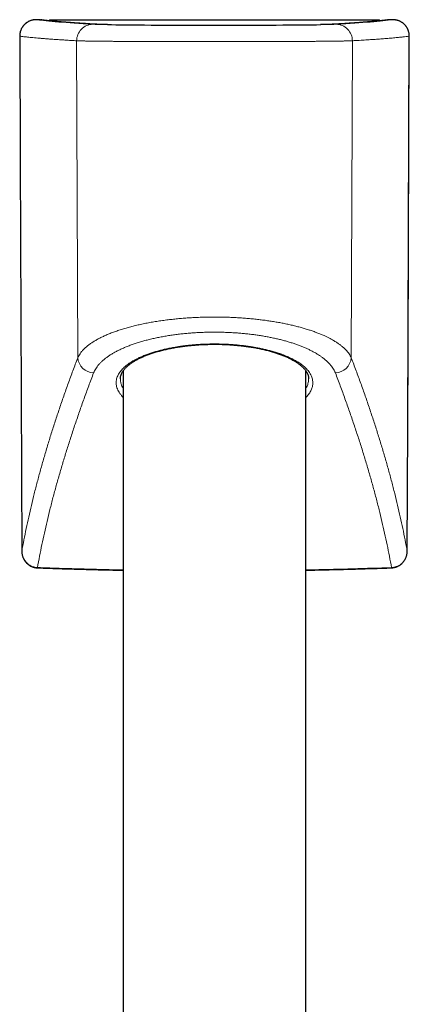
# Model space of a CAD drawing. Header units: millimetres. Extents: x 8 to 791, y 12 to 1717.
# Tile 327 of 344: x 405 to 443, y 1621 to 1717. Entities that reach past the tile are written whole.
import ezdxf

# ---------------------------------------------------------------- set-up
doc = ezdxf.new("R2010")
doc.units = ezdxf.units.MM

msp = doc.modelspace()

# ---------------------------------------------------------------- linework, layer by layer
at = {"color": 7, "linetype": 'Continuous', "lineweight": 30}
for p, q in [((406.785, 1716.882), (406.781, 1716.882)), ((406.797, 1716.882), (406.802, 1716.882)), ((407.116, 1716.879), (406.802, 1716.882)), ((440.166, 1716.837), (408.133, 1716.837)), ((441.497, 1716.882), (441.183, 1716.879)), ((441.502, 1716.882), (441.497, 1716.882)), ((443.13, 1715.281), (443.129, 1715.281)), ((415.25, 1682.641), (415.25, 1593.888)), ((433.05, 1392.152), (433.05, 1682.641)), ((433.324, 1681.852), (433.323, 1681.854))]:
    msp.add_line(p, q, dxfattribs=at)
at = {"color": 8, "linetype": 'Continuous', "lineweight": 0}
for p, q in [((407.109, 1716.879), (406.797, 1716.882)), ((440.166, 1716.837), (408.133, 1716.837)), ((441.502, 1716.882), (441.19, 1716.879)), ((412.59, 1716.435), (412.624, 1716.434)), ((435.709, 1716.435), (435.675, 1716.434)), ((405.169, 1715.281), (405.17, 1715.281)), ((410.717, 1714.829), (410.824, 1683.914)), ((437.582, 1714.829), (437.475, 1683.914)), ((405.371, 1665.061), (405.372, 1665.061)), ((442.928, 1665.061), (442.927, 1665.061))]:
    msp.add_line(p, q, dxfattribs=at)
at = {"color": 7, "linetype": 'Continuous', "lineweight": 30, "flags": 128}
for points in [[(405.169, 1715.281), (405.218, 1703.099), (405.371, 1665.061)], [(442.928, 1665.061), (442.977, 1677.243), (443.13, 1715.281)]]:
    msp.add_lwpolyline(points, dxfattribs=at)
at = {"color": 8, "linetype": 'Continuous', "lineweight": 0, "flags": 128}
for points in [[(405.17, 1715.281), (405.248, 1695.891), (405.372, 1665.061)], [(442.927, 1665.061), (443.005, 1684.452), (443.129, 1715.281)], [(406.898, 1663.436), (406.898, 1663.439), (406.898, 1663.449), (406.899, 1663.468)], [(441.401, 1663.436), (441.401, 1663.439), (441.401, 1663.449), (441.4, 1663.468)]]:
    msp.add_lwpolyline(points, dxfattribs=at)
at = {"color": 7, "linetype": 'Continuous', "lineweight": 30}
for centre, start, end in [((408.133, 1716.637), 90, 135.30231), ((440.166, 1716.637), 45.2918, 90)]:
    msp.add_arc(centre, 0.2, start, end, dxfattribs=at)
at = {"color": 8, "linetype": 'Continuous', "lineweight": 0}
for centre, radius, start, end in [((408.134, 1716.637), 0.2, 90.06144, 135.34516), ((440.165, 1716.637), 0.2, 44.71691, 89.9412), ((412.311, 1714.841), 1.593, 90.42972, 180.43401), ((435.988, 1714.841), 1.593, 359.56599, 89.57028), ((412.459, 1684.076), 1.643, 185.66105, 266.82198), ((435.84, 1684.076), 1.643, 273.17802, 354.33895)]:
    msp.add_arc(centre, radius, start, end, dxfattribs=at)
for centre, major_axis, ratio, start_param, end_param in [((975.505, 1717.189), (569.793, 0), 0.008727, 3.203333, 3.293793), ((975.505, 1717.189), (569.502, 0), 0.008727, 3.203941, 3.293838), ((975.505, 1717.256), (568.405, 0), 0.012218, 3.201892, 3.225535), ((-127.206, 1717.189), (569.502, 0), 0.008727, 6.13094, 6.220837), ((-127.206, 1717.189), (569.793, 0), 0.008727, 6.130985, 6.221445), ((-127.206, 1717.256), (568.405, 0), 0.012218, 6.199305, 6.222886), ((424.15, 1716.451), (11.989, 0), 0.008727, 3.293793, 6.130985), ((424.15, 1716.451), (11.694, 0), 0.008727, 3.293838, 3.608404), ((424.15, 1716.451), (11.694, 0), 0.008727, 5.799053, 6.13094)]:
    msp.add_ellipse(centre, major_axis=major_axis, ratio=ratio, start_param=start_param, end_param=end_param, dxfattribs=at)
at = {"color": 7, "linetype": 'Continuous', "lineweight": 30}
msp.add_ellipse((424.15, 1716.451), major_axis=(11.694, 0), ratio=0.008727, start_param=3.608404, end_param=5.799053, dxfattribs=at)
for points, knots in [([(406.04, 1716.71), (406.038, 1716.709), (406.003, 1716.692), (405.938, 1716.654), (405.847, 1716.595), (405.759, 1716.529), (405.677, 1716.457), (405.599, 1716.38), (405.528, 1716.298), (405.462, 1716.212), (405.403, 1716.122), (405.349, 1716.027), (405.302, 1715.928), (405.261, 1715.827), (405.228, 1715.723), (405.202, 1715.618), (405.183, 1715.511), (405.172, 1715.403), (405.168, 1715.326), (405.169, 1715.285), (405.169, 1715.28)], [0, 0, 0, 0, 0.004165, 0.065725, 0.127592, 0.189667, 0.251809, 0.313905, 0.375652, 0.436796, 0.498257, 0.560032, 0.622022, 0.684086, 0.746103, 0.807527, 0.868827, 0.930474, 0.992284, 1, 1, 1, 1]), ([(406.047, 1716.713), (406.045, 1716.712), (406.042, 1716.712), (406.04, 1716.71), (406.039, 1716.71)], [0, 0, 0, 0, 0.655863, 1, 1, 1, 1]), ([(406.457, 1716.849), (406.442, 1716.846), (406.389, 1716.837), (406.299, 1716.813), (406.191, 1716.777), (406.107, 1716.744), (406.061, 1716.721), (406.048, 1716.714)], [0, 0, 0, 0, 0.112134, 0.380362, 0.644694, 0.90322, 1, 1, 1, 1]), ([(406.781, 1716.882), (406.769, 1716.882), (406.72, 1716.882), (406.633, 1716.876), (406.546, 1716.867), (406.498, 1716.857), (406.486, 1716.855)], [0, 0, 0, 0, 0.120231, 0.498923, 0.878291, 1, 1, 1, 1]), ([(407.109, 1716.879), (407.111, 1716.879), (407.139, 1716.88), (407.166, 1716.877), (407.191, 1716.874)], [0, 0, 0, 0, 0.065436, 1, 1, 1, 1]), ([(412.624, 1716.434), (412.57, 1716.438), (412.413, 1716.447), (412.158, 1716.461), (411.863, 1716.479), (411.576, 1716.497), (411.296, 1716.514), (411.023, 1716.532), (410.758, 1716.55), (410.5, 1716.567), (410.25, 1716.585), (410.007, 1716.602), (409.771, 1716.62), (409.543, 1716.638), (409.323, 1716.655), (409.11, 1716.673), (408.904, 1716.69), (408.706, 1716.708), (408.516, 1716.725), (408.333, 1716.743), (408.158, 1716.76), (407.99, 1716.777), (407.831, 1716.795), (407.679, 1716.812), (407.534, 1716.829), (407.398, 1716.846), (407.284, 1716.861), (407.217, 1716.87), (407.191, 1716.874)], [0, 0, 0, 0, 0.021099, 0.0610828, 0.1010599, 0.1410285, 0.1809878, 0.2209366, 0.2608739, 0.3007984, 0.3407087, 0.3806031, 0.4204796, 0.460336, 0.5001699, 0.5399781, 0.5797573, 0.6195033, 0.6592114, 0.6988759, 0.7384899, 0.7780455, 0.8175329, 0.8569404, 0.8962537, 0.9354553, 0.9745238, 1, 1, 1, 1]), ([(441.108, 1716.874), (441.097, 1716.872), (441.046, 1716.865), (440.95, 1716.853), (440.818, 1716.836), (440.678, 1716.819), (440.53, 1716.802), (440.374, 1716.784), (440.21, 1716.767), (440.039, 1716.75), (439.859, 1716.732), (439.673, 1716.715), (439.478, 1716.698), (439.276, 1716.68), (439.067, 1716.663), (438.85, 1716.645), (438.625, 1716.627), (438.393, 1716.61), (438.154, 1716.592), (437.907, 1716.575), (437.652, 1716.557), (437.39, 1716.539), (437.121, 1716.522), (436.844, 1716.504), (436.56, 1716.487), (436.268, 1716.469), (435.974, 1716.452), (435.773, 1716.44), (435.675, 1716.434)], [0, 0, 0, 0, 0.011077, 0.049781, 0.088623, 0.127635, 0.166789, 0.206061, 0.245433, 0.28489, 0.32442, 0.364011, 0.403656, 0.443347, 0.483078, 0.522845, 0.562641, 0.602465, 0.642313, 0.682181, 0.722068, 0.761972, 0.801891, 0.841823, 0.881768, 0.921723, 0.961688, 1, 1, 1, 1]), ([(441.19, 1716.879), (441.188, 1716.879), (441.161, 1716.88), (441.134, 1716.877), (441.108, 1716.874)], [0, 0, 0, 0, 0.065713, 1, 1, 1, 1]), ([(442.251, 1716.714), (442.249, 1716.716), (442.215, 1716.733), (442.147, 1716.761), (442.046, 1716.798), (441.941, 1716.829), (441.833, 1716.853), (441.722, 1716.871), (441.611, 1716.88), (441.535, 1716.884), (441.496, 1716.882), (441.495, 1716.882)], [0, 0, 0, 0, 0.009342, 0.142773, 0.278643, 0.419076, 0.562649, 0.706251, 0.850175, 0.994743, 1, 1, 1, 1]), ([(442.26, 1716.71), (442.259, 1716.71), (442.257, 1716.712), (442.254, 1716.712), (442.252, 1716.713)], [0, 0, 0, 0, 0.343005, 1, 1, 1, 1]), ([(443.129, 1715.281), (443.129, 1715.304), (443.129, 1715.364), (443.121, 1715.46), (443.105, 1715.568), (443.082, 1715.675), (443.052, 1715.78), (443.015, 1715.884), (442.97, 1715.984), (442.919, 1716.082), (442.862, 1716.175), (442.798, 1716.264), (442.729, 1716.348), (442.655, 1716.426), (442.576, 1716.498), (442.493, 1716.565), (442.404, 1716.627), (442.324, 1716.676), (442.272, 1716.702), (442.252, 1716.712)], [0, 0, 0, 0, 0.0405665, 0.1017311, 0.1632368, 0.2250343, 0.2870566, 0.3492173, 0.4114047, 0.4735311, 0.5355161, 0.5972927, 0.6588108, 0.7194514, 0.7796191, 0.840206, 0.9011624, 0.9624737, 1, 1, 1, 1]), ([(413.717, 1716.405), (413.68, 1716.406), (413.6, 1716.407), (413.484, 1716.409), (413.369, 1716.411), (413.26, 1716.414), (413.159, 1716.416), (413.065, 1716.419), (412.978, 1716.421), (412.899, 1716.423), (412.827, 1716.426), (412.763, 1716.428), (412.707, 1716.43), (412.66, 1716.432), (412.636, 1716.434), (412.624, 1716.434)], [0, 0, 0, 0, 0.067863, 0.147564, 0.227192, 0.306728, 0.386148, 0.465418, 0.544491, 0.6233, 0.701749, 0.779696, 0.856925, 0.933099, 1, 1, 1, 1]), ([(435.675, 1716.434), (435.668, 1716.434), (435.648, 1716.433), (435.611, 1716.431), (435.56, 1716.429), (435.501, 1716.427), (435.434, 1716.424), (435.359, 1716.422), (435.276, 1716.42), (435.187, 1716.417), (435.089, 1716.415), (434.985, 1716.413), (434.873, 1716.41), (434.755, 1716.408), (434.629, 1716.406), (434.54, 1716.404), (434.492, 1716.403), (434.49, 1716.403)], [0, 0, 0, 0, 0.039861, 0.108195, 0.178243, 0.249962, 0.322812, 0.39644, 0.470615, 0.545179, 0.620027, 0.695087, 0.770307, 0.84565, 0.92109, 0.996605, 1, 1, 1, 1]), ([(414.975, 1681.855), (414.975, 1681.861), (414.974, 1681.896), (414.979, 1681.962), (414.991, 1682.053), (415.01, 1682.143), (415.037, 1682.233), (415.07, 1682.322), (415.111, 1682.411), (415.158, 1682.499), (415.211, 1682.587), (415.271, 1682.674), (415.337, 1682.761), (415.41, 1682.847), (415.49, 1682.934), (415.576, 1683.02), (415.669, 1683.106), (415.767, 1683.19), (415.872, 1683.274), (415.983, 1683.357), (416.102, 1683.44), (416.227, 1683.522), (416.358, 1683.603), (416.495, 1683.683), (416.639, 1683.762), (416.788, 1683.839), (416.943, 1683.915), (417.104, 1683.989), (417.271, 1684.063), (417.443, 1684.134), (417.621, 1684.204), (417.802, 1684.271), (417.989, 1684.337), (418.18, 1684.401), (418.377, 1684.463), (418.578, 1684.522), (418.783, 1684.58), (418.993, 1684.636), (419.207, 1684.689), (419.424, 1684.74), (419.645, 1684.789), (419.869, 1684.835), (420.096, 1684.879), (420.326, 1684.921), (420.559, 1684.96), (420.794, 1684.997), (421.032, 1685.031), (421.272, 1685.062), (421.514, 1685.091), (421.759, 1685.118), (422.006, 1685.142), (422.254, 1685.163), (422.503, 1685.182), (422.753, 1685.198), (423.004, 1685.211), (423.255, 1685.222), (423.507, 1685.23), (423.759, 1685.235), (424.011, 1685.238), (424.264, 1685.238), (424.517, 1685.236), (424.769, 1685.231), (425.021, 1685.223), (425.273, 1685.212), (425.524, 1685.199), (425.775, 1685.183), (426.025, 1685.165), (426.272, 1685.144), (426.516, 1685.12), (426.759, 1685.094), (427, 1685.066), (427.24, 1685.035), (427.477, 1685.001), (427.712, 1684.965), (427.945, 1684.926), (428.133, 1684.892), (428.243, 1684.871), (428.277, 1684.865)], [0, 0, 0, 0, 0.002971, 0.019409, 0.035803, 0.051827, 0.067804, 0.083396, 0.098623, 0.113542, 0.128221, 0.142765, 0.15696, 0.171147, 0.185299, 0.199389, 0.213385, 0.227279, 0.240754, 0.254585, 0.268348, 0.282065, 0.295758, 0.309448, 0.323143, 0.336745, 0.350284, 0.363891, 0.377524, 0.391134, 0.404677, 0.418126, 0.43145, 0.444929, 0.458349, 0.471727, 0.485081, 0.498429, 0.511784, 0.525134, 0.538326, 0.551539, 0.564756, 0.577951, 0.591107, 0.604207, 0.617254, 0.630304, 0.643379, 0.656453, 0.669516, 0.682561, 0.695579, 0.708564, 0.721482, 0.734425, 0.747335, 0.76023, 0.773125, 0.786034, 0.798971, 0.811954, 0.824832, 0.837753, 0.850749, 0.863783, 0.876818, 0.889807, 0.902715, 0.915584, 0.928624, 0.941662, 0.954711, 0.967782, 0.980887, 0.994041, 1, 1, 1, 1]), ([(428.277, 1684.865), (428.317, 1684.857), (428.433, 1684.835), (428.621, 1684.796), (428.841, 1684.748), (429.057, 1684.698), (429.269, 1684.645), (429.478, 1684.591), (429.683, 1684.534), (429.883, 1684.474), (430.079, 1684.413), (430.271, 1684.35), (430.459, 1684.285), (430.643, 1684.217), (430.821, 1684.148), (430.994, 1684.077), (431.16, 1684.005), (431.32, 1683.932), (431.476, 1683.857), (431.626, 1683.78), (431.77, 1683.702), (431.908, 1683.623), (432.04, 1683.542), (432.167, 1683.461), (432.286, 1683.378), (432.399, 1683.295), (432.506, 1683.211), (432.606, 1683.127), (432.7, 1683.042), (432.787, 1682.957), (432.867, 1682.872), (432.94, 1682.788), (433.007, 1682.703), (433.067, 1682.618), (433.121, 1682.533), (433.169, 1682.447), (433.211, 1682.361), (433.247, 1682.274), (433.276, 1682.187), (433.298, 1682.099), (433.314, 1682.011), (433.323, 1681.928), (433.324, 1681.875), (433.324, 1681.852)], [0, 0, 0, 0, 0.012426, 0.03592, 0.05938, 0.082854, 0.106364, 0.129941, 0.153615, 0.177417, 0.201076, 0.224917, 0.248916, 0.273014, 0.297147, 0.321235, 0.345202, 0.369012, 0.393275, 0.417452, 0.441651, 0.465903, 0.490236, 0.514685, 0.539262, 0.563521, 0.588083, 0.612721, 0.637407, 0.662113, 0.686812, 0.711497, 0.736115, 0.761353, 0.786884, 0.812743, 0.838971, 0.865616, 0.892727, 0.92035, 0.948506, 0.977173, 1, 1, 1, 1]), ([(405.374, 1665.061), (405.374, 1665.044), (405.374, 1664.989), (405.381, 1664.896), (405.396, 1664.784), (405.419, 1664.673), (405.448, 1664.564), (405.485, 1664.457), (405.529, 1664.354), (405.58, 1664.254), (405.637, 1664.158), (405.699, 1664.068), (405.768, 1663.982), (405.841, 1663.903), (405.92, 1663.828), (406.003, 1663.76), (406.091, 1663.696), (406.184, 1663.639), (406.281, 1663.588), (406.38, 1663.544), (406.481, 1663.508), (406.584, 1663.479), (406.688, 1663.457), (406.793, 1663.442), (406.863, 1663.438), (406.898, 1663.436)], [0, 0, 0, 0, 0.021195, 0.067017, 0.11297, 0.158958, 0.204899, 0.250719, 0.296351, 0.341743, 0.386859, 0.431676, 0.476194, 0.52006, 0.563643, 0.607557, 0.651707, 0.695977, 0.740235, 0.784377, 0.828314, 0.871578, 0.914357, 0.957579, 1, 1, 1, 1]), ([(441.401, 1663.437), (441.426, 1663.438), (441.487, 1663.44), (441.584, 1663.453), (441.689, 1663.473), (441.793, 1663.5), (441.894, 1663.534), (441.992, 1663.575), (442.087, 1663.623), (442.179, 1663.678), (442.268, 1663.739), (442.353, 1663.806), (442.434, 1663.879), (442.509, 1663.957), (442.579, 1664.04), (442.642, 1664.128), (442.7, 1664.219), (442.751, 1664.314), (442.797, 1664.414), (442.836, 1664.516), (442.868, 1664.622), (442.894, 1664.731), (442.912, 1664.841), (442.924, 1664.951), (442.926, 1665.025), (442.927, 1665.061)], [0, 0, 0, 0, 0.030502, 0.074299, 0.118029, 0.161605, 0.204526, 0.247601, 0.290916, 0.334464, 0.378225, 0.422167, 0.466253, 0.510441, 0.554542, 0.598173, 0.641939, 0.68596, 0.730264, 0.774867, 0.819768, 0.864953, 0.910394, 0.956049, 1, 1, 1, 1]), ([(406.898, 1663.437), (407.002, 1663.433), (407.73, 1663.405), (409.082, 1663.361), (410.955, 1663.305), (412.829, 1663.257), (414.26, 1663.224), (415.067, 1663.21), (415.25, 1663.207)], [0, 0, 0, 0, 0.03735, 0.261626, 0.485916, 0.710217, 0.934529, 1, 1, 1, 1]), ([(433.05, 1663.207), (433.181, 1663.209), (433.938, 1663.222), (435.319, 1663.253), (437.192, 1663.3), (439.066, 1663.356), (440.469, 1663.402), (441.247, 1663.431), (441.401, 1663.437)], [0, 0, 0, 0, 0.047338, 0.271669, 0.495992, 0.720307, 0.944612, 1, 1, 1, 1])]:
    msp.add_open_spline(points, degree=3, knots=knots, dxfattribs=at)
at = {"color": 8, "linetype": 'Continuous', "lineweight": 0}
for points, knots in [([(406.039, 1716.71), (405.997, 1716.687), (405.902, 1716.635), (405.766, 1716.536), (405.632, 1716.416), (405.513, 1716.282), (405.409, 1716.135), (405.323, 1715.977), (405.254, 1715.811), (405.206, 1715.638), (405.175, 1715.46), (405.171, 1715.341), (405.17, 1715.281)], [0, 0, 0, 0, 0.081725, 0.183638, 0.285875, 0.387788, 0.489713, 0.591962, 0.693887, 0.795817, 0.89807, 1, 1, 1, 1]), ([(406.797, 1716.882), (406.743, 1716.881), (406.634, 1716.878), (406.471, 1716.855), (406.308, 1716.816), (406.163, 1716.767), (406.075, 1716.726), (406.039, 1716.71)], [0, 0, 0, 0, 0.208978, 0.419373, 0.634357, 0.850995, 1, 1, 1, 1]), ([(442.26, 1716.71), (442.22, 1716.728), (442.139, 1716.765), (442.014, 1716.808), (441.885, 1716.843), (441.756, 1716.866), (441.628, 1716.88), (441.544, 1716.881), (441.502, 1716.882)], [0, 0, 0, 0, 0.167229, 0.334465, 0.504978, 0.675496, 0.83742, 1, 1, 1, 1]), ([(443.129, 1715.281), (443.128, 1715.341), (443.124, 1715.46), (443.093, 1715.638), (443.045, 1715.811), (442.976, 1715.977), (442.89, 1716.135), (442.786, 1716.282), (442.667, 1716.416), (442.533, 1716.536), (442.397, 1716.635), (442.302, 1716.687), (442.26, 1716.71)], [0, 0, 0, 0, 0.10193, 0.204183, 0.306113, 0.408038, 0.510287, 0.612212, 0.714125, 0.816362, 0.918275, 1, 1, 1, 1]), ([(410.717, 1714.829), (410.557, 1714.839), (410.241, 1714.857), (409.79, 1714.884), (409.352, 1714.911), (408.925, 1714.939), (408.499, 1714.968), (408.083, 1714.998), (407.668, 1715.029), (407.28, 1715.06), (406.919, 1715.091), (406.605, 1715.119), (406.322, 1715.146), (406.063, 1715.172), (405.816, 1715.199), (405.579, 1715.227), (405.362, 1715.254), (405.231, 1715.272), (405.17, 1715.281)], [0, 0, 0, 0, 0.0613107, 0.1211872, 0.1810636, 0.2438182, 0.3065729, 0.3742484, 0.4419265, 0.5146963, 0.5799457, 0.645195, 0.702424, 0.7596531, 0.8196927, 0.8797324, 0.9430816, 1, 1, 1, 1]), ([(437.582, 1714.829), (437.56, 1714.828), (437.518, 1714.826), (437.429, 1714.823), (437.317, 1714.819), (437.173, 1714.815), (437.022, 1714.812), (436.87, 1714.808), (436.729, 1714.806), (436.586, 1714.803), (436.429, 1714.8), (436.246, 1714.798), (436.034, 1714.794), (435.795, 1714.791), (435.526, 1714.788), (435.225, 1714.785), (434.919, 1714.781), (434.611, 1714.778), (434.331, 1714.776), (434.07, 1714.774), (433.808, 1714.772), (433.512, 1714.769), (433.181, 1714.767), (432.818, 1714.765), (432.423, 1714.762), (431.992, 1714.76), (431.567, 1714.758), (431.148, 1714.756), (430.776, 1714.754), (430.436, 1714.752), (430.098, 1714.751), (429.723, 1714.75), (429.31, 1714.748), (428.864, 1714.747), (428.386, 1714.746), (427.875, 1714.745), (427.378, 1714.744), (426.897, 1714.743), (426.384, 1714.742), (425.82, 1714.741), (425.203, 1714.741), (424.61, 1714.741), (424.04, 1714.741), (423.494, 1714.741), (422.95, 1714.741), (422.408, 1714.741), (421.861, 1714.742), (421.31, 1714.743), (420.756, 1714.744), (420.208, 1714.745), (419.664, 1714.746), (419.126, 1714.748), (418.594, 1714.75), (418.072, 1714.752), (417.564, 1714.754), (417.07, 1714.756), (416.59, 1714.758), (416.124, 1714.761), (415.67, 1714.763), (415.23, 1714.766), (414.803, 1714.769), (414.392, 1714.772), (414.051, 1714.775), (413.774, 1714.778), (413.533, 1714.78), (413.279, 1714.782), (413.015, 1714.785), (412.747, 1714.788), (412.479, 1714.792), (412.214, 1714.795), (411.977, 1714.799), (411.766, 1714.802), (411.588, 1714.805), (411.432, 1714.808), (411.28, 1714.812), (411.129, 1714.815), (410.985, 1714.819), (410.871, 1714.823), (410.782, 1714.826), (410.739, 1714.828), (410.717, 1714.829)], [0, 0, 0, 0, 0.010417, 0.020835, 0.034796, 0.048763, 0.062725, 0.073254, 0.083783, 0.092681, 0.101578, 0.113249, 0.124923, 0.136594, 0.150459, 0.164329, 0.178194, 0.190445, 0.202696, 0.211594, 0.220491, 0.232162, 0.243836, 0.255507, 0.269372, 0.283242, 0.297107, 0.309358, 0.321609, 0.330507, 0.339404, 0.351074, 0.362748, 0.374418, 0.388283, 0.402152, 0.416017, 0.428268, 0.440519, 0.456582, 0.472654, 0.488718, 0.502847, 0.516994, 0.531146, 0.545293, 0.559422, 0.574171, 0.588934, 0.603696, 0.618446, 0.633409, 0.648385, 0.663361, 0.678324, 0.693074, 0.707836, 0.722599, 0.737349, 0.752264, 0.76718, 0.782204, 0.797227, 0.806125, 0.815022, 0.826692, 0.838366, 0.850036, 0.863901, 0.877771, 0.891635, 0.903886, 0.916137, 0.926564, 0.936991, 0.950966, 0.964947, 0.978922, 0.989461, 1, 1, 1, 1]), ([(443.129, 1715.281), (443.076, 1715.273), (442.935, 1715.254), (442.678, 1715.221), (442.352, 1715.184), (442.032, 1715.151), (441.73, 1715.122), (441.454, 1715.097), (441.176, 1715.073), (440.898, 1715.05), (440.63, 1715.029), (440.357, 1715.008), (440.084, 1714.988), (439.802, 1714.968), (439.513, 1714.948), (439.214, 1714.929), (438.907, 1714.909), (438.59, 1714.889), (438.263, 1714.869), (437.928, 1714.849), (437.697, 1714.836), (437.582, 1714.829)], [0, 0, 0, 0, 0.049097, 0.131006, 0.212919, 0.294359, 0.349913, 0.405467, 0.461021, 0.509238, 0.557456, 0.60224, 0.647025, 0.691134, 0.735243, 0.779363, 0.823483, 0.867611, 0.911738, 0.955869, 1, 1, 1, 1]), ([(410.824, 1683.914), (410.856, 1683.981), (410.919, 1684.117), (411.047, 1684.318), (411.198, 1684.518), (411.376, 1684.716), (411.579, 1684.912), (411.809, 1685.106), (412.064, 1685.296), (412.343, 1685.482), (412.645, 1685.662), (412.969, 1685.838), (413.317, 1686.009), (413.689, 1686.175), (414.085, 1686.337), (414.506, 1686.492), (414.949, 1686.642), (415.402, 1686.782), (415.864, 1686.912), (416.333, 1687.032), (416.819, 1687.146), (417.322, 1687.253), (417.842, 1687.353), (418.378, 1687.446), (418.929, 1687.53), (419.474, 1687.604), (420.012, 1687.668), (420.543, 1687.723), (421.081, 1687.77), (421.628, 1687.81), (422.182, 1687.842), (422.742, 1687.866), (423.307, 1687.882), (423.861, 1687.89), (424.403, 1687.89), (424.933, 1687.883), (425.463, 1687.869), (425.993, 1687.848), (426.521, 1687.819), (427.047, 1687.783), (427.57, 1687.74), (428.083, 1687.69), (428.584, 1687.633), (429.074, 1687.571), (429.557, 1687.502), (430.034, 1687.427), (430.501, 1687.345), (430.96, 1687.256), (431.409, 1687.162), (431.849, 1687.06), (432.277, 1686.953), (432.695, 1686.84), (433.099, 1686.721), (433.49, 1686.596), (433.867, 1686.466), (434.229, 1686.33), (434.575, 1686.189), (434.889, 1686.051), (435.171, 1685.917), (435.452, 1685.774), (435.741, 1685.612), (436.034, 1685.432), (436.301, 1685.249), (436.543, 1685.063), (436.761, 1684.874), (436.953, 1684.684), (437.12, 1684.494), (437.263, 1684.302), (437.384, 1684.109), (437.445, 1683.979), (437.475, 1683.914)], [0, 0, 0, 0, 0.015807, 0.031621, 0.047428, 0.063375, 0.079322, 0.095408, 0.111502, 0.127588, 0.143485, 0.15939, 0.175287, 0.191341, 0.207395, 0.223606, 0.239826, 0.256037, 0.271212, 0.286394, 0.301568, 0.316896, 0.332223, 0.347705, 0.363195, 0.378677, 0.392803, 0.40693, 0.421162, 0.435394, 0.449737, 0.464081, 0.478537, 0.492994, 0.506458, 0.519922, 0.53348, 0.547037, 0.560692, 0.574347, 0.588098, 0.601849, 0.615216, 0.628582, 0.642037, 0.655492, 0.669035, 0.682579, 0.696211, 0.709843, 0.723642, 0.737442, 0.75133, 0.765219, 0.779196, 0.793173, 0.807237, 0.821302, 0.833243, 0.845184, 0.860984, 0.87679, 0.89259, 0.908156, 0.923728, 0.939294, 0.954465, 0.969647, 0.984829, 1, 1, 1, 1]), ([(435.931, 1682.435), (435.904, 1682.5), (435.851, 1682.63), (435.744, 1682.824), (435.618, 1683.016), (435.468, 1683.21), (435.291, 1683.407), (435.087, 1683.605), (434.865, 1683.796), (434.624, 1683.98), (434.369, 1684.156), (434.119, 1684.313), (433.88, 1684.45), (433.642, 1684.578), (433.373, 1684.712), (433.072, 1684.851), (432.757, 1684.985), (432.426, 1685.115), (432.079, 1685.241), (431.718, 1685.362), (431.343, 1685.478), (430.962, 1685.586), (430.576, 1685.686), (430.185, 1685.78), (429.785, 1685.868), (429.374, 1685.95), (428.951, 1686.026), (428.519, 1686.096), (428.079, 1686.16), (427.633, 1686.217), (427.183, 1686.266), (426.728, 1686.309), (426.269, 1686.345), (425.804, 1686.374), (425.334, 1686.396), (424.859, 1686.411), (424.383, 1686.418), (423.901, 1686.418), (423.414, 1686.41), (422.923, 1686.394), (422.434, 1686.371), (421.946, 1686.339), (421.46, 1686.3), (420.977, 1686.252), (420.5, 1686.196), (420.022, 1686.132), (419.544, 1686.059), (419.067, 1685.976), (418.598, 1685.885), (418.14, 1685.786), (417.692, 1685.679), (417.256, 1685.564), (416.832, 1685.441), (416.421, 1685.31), (416.022, 1685.171), (415.638, 1685.024), (415.27, 1684.87), (414.92, 1684.71), (414.588, 1684.543), (414.275, 1684.37), (413.983, 1684.191), (413.714, 1684.009), (413.468, 1683.823), (413.246, 1683.636), (413.045, 1683.445), (412.864, 1683.249), (412.706, 1683.05), (412.569, 1682.848), (412.454, 1682.643), (412.396, 1682.505), (412.368, 1682.435)], [0, 0, 0, 0, 0.015241, 0.030519, 0.045797, 0.061112, 0.077568, 0.094032, 0.110488, 0.126038, 0.141595, 0.157144, 0.168389, 0.179634, 0.193478, 0.207333, 0.221187, 0.235031, 0.249054, 0.263088, 0.277122, 0.291145, 0.3045, 0.317866, 0.331232, 0.344587, 0.358124, 0.371673, 0.385221, 0.398758, 0.412178, 0.425609, 0.43904, 0.45246, 0.466079, 0.479711, 0.493342, 0.506961, 0.521046, 0.535145, 0.549244, 0.563329, 0.577645, 0.591975, 0.606305, 0.620621, 0.635667, 0.6508, 0.665932, 0.681222, 0.696512, 0.711959, 0.727406, 0.74294, 0.758782, 0.774713, 0.790643, 0.806733, 0.822822, 0.83907, 0.855318, 0.871654, 0.887482, 0.903387, 0.919292, 0.935334, 0.951378, 0.967559, 0.983741, 1, 1, 1, 1]), ([(415.25, 1680.06), (415.192, 1680.12), (415.069, 1680.248), (414.915, 1680.451), (414.782, 1680.665), (414.68, 1680.883), (414.609, 1681.102), (414.57, 1681.321), (414.563, 1681.538), (414.585, 1681.749), (414.635, 1681.954), (414.708, 1682.146), (414.802, 1682.33), (414.914, 1682.506), (415.044, 1682.675), (415.19, 1682.838), (415.352, 1682.997), (415.534, 1683.154), (415.736, 1683.308), (415.956, 1683.459), (416.196, 1683.607), (416.456, 1683.752), (416.75, 1683.901), (417.084, 1684.052), (417.45, 1684.2), (417.828, 1684.338), (418.203, 1684.46), (418.584, 1684.572), (418.965, 1684.673), (419.378, 1684.772), (419.826, 1684.867), (420.26, 1684.947), (420.65, 1685.01), (420.991, 1685.06), (421.339, 1685.104), (421.694, 1685.144), (422.055, 1685.179), (422.423, 1685.208), (422.797, 1685.232), (423.221, 1685.252), (423.692, 1685.266), (424.209, 1685.27), (424.684, 1685.264), (425.117, 1685.25), (425.499, 1685.232), (425.873, 1685.208), (426.28, 1685.176), (426.723, 1685.132), (427.201, 1685.075), (427.631, 1685.014), (428.016, 1684.951), (428.382, 1684.884), (428.763, 1684.807), (429.158, 1684.717), (429.411, 1684.652), (429.537, 1684.619)], [0, 0, 0, 0, 0.020278, 0.043281, 0.066769, 0.090258, 0.113688, 0.137118, 0.160203, 0.183287, 0.204595, 0.225903, 0.245414, 0.264925, 0.283823, 0.301946, 0.32017, 0.338393, 0.356807, 0.375222, 0.393833, 0.412445, 0.431167, 0.453306, 0.475446, 0.495911, 0.516377, 0.535151, 0.553924, 0.572129, 0.593727, 0.615326, 0.629817, 0.644314, 0.658805, 0.673567, 0.688336, 0.703098, 0.718239, 0.73338, 0.753807, 0.77425, 0.794677, 0.810193, 0.825709, 0.840445, 0.855181, 0.875045, 0.894923, 0.914787, 0.929856, 0.944926, 0.96328, 0.981645, 1, 1, 1, 1]), ([(405.372, 1665.061), (405.44, 1665.427), (405.574, 1666.16), (405.799, 1667.271), (406.041, 1668.392), (406.302, 1669.523), (406.58, 1670.665), (406.877, 1671.817), (407.191, 1672.979), (407.524, 1674.152), (407.874, 1675.336), (408.242, 1676.531), (408.628, 1677.735), (409.032, 1678.95), (409.453, 1680.176), (409.892, 1681.411), (410.347, 1682.656), (410.665, 1683.494), (410.824, 1683.914)], [0, 0, 0, 0, 0.062404, 0.124809, 0.187215, 0.249619, 0.312061, 0.374505, 0.436948, 0.499391, 0.561948, 0.624506, 0.687064, 0.74962, 0.812215, 0.87481, 0.937406, 1, 1, 1, 1]), ([(429.537, 1684.619), (429.686, 1684.578), (429.983, 1684.496), (430.402, 1684.361), (430.764, 1684.232), (431.072, 1684.111), (431.362, 1683.987), (431.665, 1683.844), (431.973, 1683.682), (432.235, 1683.528), (432.456, 1683.383), (432.637, 1683.252), (432.801, 1683.122), (432.962, 1682.983), (433.118, 1682.829), (433.266, 1682.663), (433.389, 1682.5), (433.489, 1682.342), (433.57, 1682.189), (433.642, 1682.016), (433.699, 1681.823), (433.731, 1681.615), (433.735, 1681.413), (433.714, 1681.221), (433.67, 1681.036), (433.608, 1680.858), (433.526, 1680.685), (433.427, 1680.516), (433.308, 1680.349), (433.184, 1680.197), (433.09, 1680.102), (433.05, 1680.06)], [0, 0, 0, 0, 0.040578, 0.081191, 0.121772, 0.150837, 0.179903, 0.219046, 0.258216, 0.297361, 0.327022, 0.356684, 0.384342, 0.412, 0.446578, 0.481173, 0.515752, 0.546405, 0.577071, 0.607724, 0.649561, 0.691399, 0.730004, 0.768608, 0.803943, 0.839277, 0.873493, 0.906985, 0.940655, 0.974325, 1, 1, 1, 1]), ([(437.475, 1683.914), (437.634, 1683.496), (437.951, 1682.66), (438.405, 1681.418), (438.842, 1680.186), (439.263, 1678.964), (439.666, 1677.751), (440.051, 1676.548), (440.419, 1675.355), (440.77, 1674.172), (441.103, 1672.998), (441.418, 1671.834), (441.715, 1670.68), (441.994, 1669.536), (442.255, 1668.402), (442.498, 1667.278), (442.724, 1666.163), (442.859, 1665.429), (442.927, 1665.061)], [0, 0, 0, 0, 0.06241, 0.124821, 0.187232, 0.249642, 0.312104, 0.374566, 0.437029, 0.49949, 0.562027, 0.624565, 0.687103, 0.74964, 0.812226, 0.874813, 0.937399, 1, 1, 1, 1]), ([(412.368, 1682.435), (412.208, 1682.015), (411.89, 1681.174), (411.434, 1679.925), (410.994, 1678.685), (410.572, 1677.455), (410.167, 1676.235), (409.78, 1675.025), (409.411, 1673.825), (409.059, 1672.635), (408.725, 1671.454), (408.409, 1670.282), (408.111, 1669.121), (407.832, 1667.969), (407.57, 1666.828), (407.327, 1665.697), (407.101, 1664.576), (406.966, 1663.837), (406.899, 1663.468)], [0, 0, 0, 0, 0.062404, 0.12481, 0.187215, 0.249619, 0.312061, 0.374504, 0.436947, 0.499388, 0.561945, 0.624502, 0.68706, 0.749616, 0.812211, 0.874808, 0.937405, 1, 1, 1, 1]), ([(441.4, 1663.468), (441.333, 1663.836), (441.198, 1664.573), (440.973, 1665.69), (440.731, 1666.818), (440.471, 1667.956), (440.192, 1669.104), (439.895, 1670.263), (439.579, 1671.433), (439.246, 1672.613), (438.895, 1673.804), (438.525, 1675.006), (438.137, 1676.218), (437.732, 1677.441), (437.309, 1678.673), (436.868, 1679.917), (436.411, 1681.17), (436.091, 1682.013), (435.931, 1682.435)], [0, 0, 0, 0, 0.062403, 0.124807, 0.187211, 0.249614, 0.312056, 0.374498, 0.436941, 0.499383, 0.561941, 0.624499, 0.687058, 0.749616, 0.812211, 0.874808, 0.937405, 1, 1, 1, 1]), ([(414.975, 1681.855), (414.976, 1681.801), (414.979, 1681.693), (415.005, 1681.532), (415.049, 1681.352), (415.126, 1681.154), (415.196, 1681.005), (415.246, 1680.929), (415.25, 1680.924)], [0, 0, 0, 0, 0.1727996, 0.3449345, 0.5170694, 0.7501672, 0.9834283, 1, 1, 1, 1]), ([(433.05, 1680.925), (433.075, 1680.969), (433.133, 1681.067), (433.201, 1681.22), (433.266, 1681.406), (433.309, 1681.611), (433.329, 1681.767), (433.324, 1681.847), (433.324, 1681.852)], [0, 0, 0, 0, 0.14295, 0.321601, 0.500253, 0.742405, 0.984738, 1, 1, 1, 1]), ([(405.372, 1665.061), (405.375, 1665.001), (405.38, 1664.879), (405.413, 1664.702), (405.464, 1664.531), (405.532, 1664.368), (405.616, 1664.215), (405.716, 1664.073), (405.829, 1663.944), (405.954, 1663.828), (406.092, 1663.726), (406.24, 1663.64), (406.396, 1663.569), (406.559, 1663.517), (406.728, 1663.481), (406.842, 1663.472), (406.899, 1663.468)], [0, 0, 0, 0, 0.075081, 0.150161, 0.222719, 0.295488, 0.36804, 0.438298, 0.508756, 0.579008, 0.648955, 0.719107, 0.78905, 0.859296, 0.929754, 1, 1, 1, 1]), ([(441.4, 1663.468), (441.471, 1663.474), (441.585, 1663.483), (441.74, 1663.518), (441.866, 1663.557), (441.99, 1663.607), (442.112, 1663.669), (442.227, 1663.741), (442.338, 1663.824), (442.443, 1663.918), (442.539, 1664.021), (442.626, 1664.131), (442.703, 1664.25), (442.771, 1664.377), (442.826, 1664.508), (442.87, 1664.642), (442.901, 1664.779), (442.922, 1664.919), (442.925, 1665.014), (442.927, 1665.061)], [0, 0, 0, 0, 0.086975, 0.140718, 0.194461, 0.249785, 0.305109, 0.361338, 0.417567, 0.47557, 0.533573, 0.591272, 0.648972, 0.70851, 0.768049, 0.825181, 0.882313, 0.941156, 1, 1, 1, 1]), ([(406.899, 1663.468), (407.707, 1663.44), (409.324, 1663.383), (411.75, 1663.315), (413.725, 1663.266), (414.892, 1663.245), (415.25, 1663.239)], [0, 0, 0, 0, 0.290506, 0.581011, 0.871547, 1, 1, 1, 1]), ([(433.05, 1663.24), (433.318, 1663.244), (434.845, 1663.269), (437.629, 1663.341), (440.143, 1663.426), (441.4, 1663.468)], [0, 0, 0, 0, 0.096533, 0.548266, 1, 1, 1, 1])]:
    msp.add_open_spline(points, degree=3, knots=knots, dxfattribs=at)

doc.saveas('drawing.dxf')
